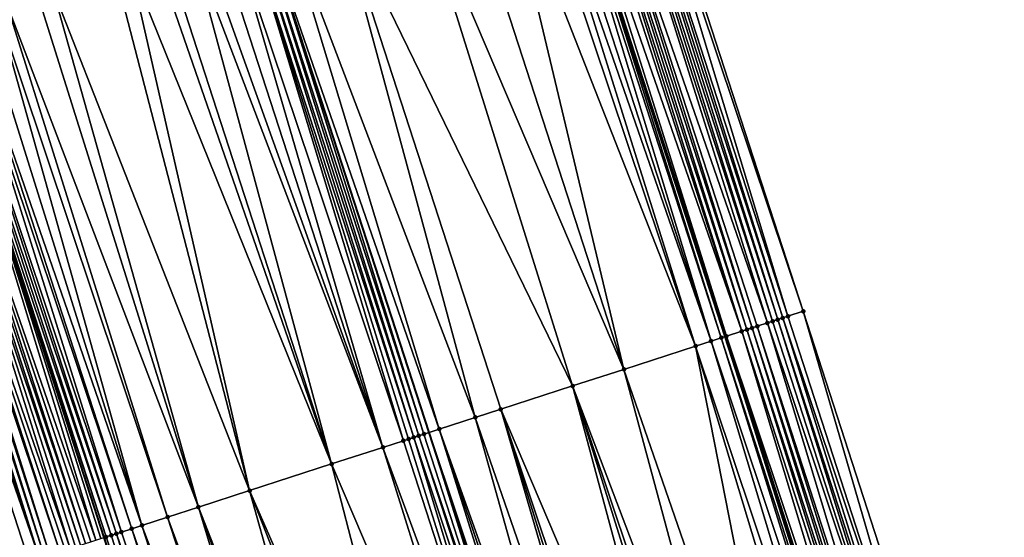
# Model space of a CAD drawing. Header units: feet. Extents: x 2004186 to 2014793, y 836912 to 864902.
# Tile 834 of 974: x 2004548 to 2004585, y 858941 to 858960. Entities that reach past the tile are written whole.
import ezdxf

# ---------------------------------------------------------------- set-up
doc = ezdxf.new("R2010")
doc.units = ezdxf.units.FT
doc.header["$LTSCALE"] = 100
doc.header["$MEASUREMENT"] = 0
for name, color, linetype, lineweight in [('EP_Travel Lane', 5, 'Continuous', 40), ('GPL_Skip Line', 2, 'Continuous', 40), ('Road Shots', 4, 'Continuous', 200), ('Road X-Section', 30, 'Continuous', 13)]:
    doc.layers.add(name, color=color, linetype=linetype, lineweight=lineweight)
doc.layers.add('I-77 SB_MM21-27-Surface-Border', color=7, linetype='Continuous')
doc.layers.add('I-77 SB_MM21-27-Surface-TIN', color=7, linetype='Continuous')

msp = doc.modelspace()

# ---------------------------------------------------------------- linework, layer by layer
at = {"layer": 'EP_Travel Lane'}
for points in [[(2004611.05073845, 858834.3353177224, 450.809887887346), (2004604.904946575, 858853.3668425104, 450.6313868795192), (2004598.75915778, 858872.3983577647, 450.4519635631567), (2004592.613442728, 858891.4296446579, 450.2502030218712), (2004586.467838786, 858910.4605874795, 450.014829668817), (2004580.322293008, 858929.491350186, 449.7618389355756), (2004574.17668532, 858948.5223046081, 449.5275945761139), (2004568.011584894, 858967.5560567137, 449.3092395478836), (2004561.847882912, 858986.5815319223, 449.1081062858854), (2004555.684214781, 859005.6069026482, 448.8968775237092), (2004549.520720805, 859024.6317358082, 448.6337080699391), (2004543.357037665, 859043.6571528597, 448.4269492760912), (2004537.193351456, 859062.6825793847, 448.2211025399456), (2004531.029666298, 859081.7080026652, 448.014952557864), (2004524.865823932, 859100.7339112, 447.8556761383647), (2004518.74471886, 859119.7364607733, 447.7203524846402), (2004512.616897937, 859138.7738750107, 447.5539477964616), (2004506.489054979, 859157.8113577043, 447.3980261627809), (2004500.361281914, 859176.8486232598, 447.2088581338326), (2004494.264296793, 859195.8284650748, 447.0465477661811), (2004488.171829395, 859214.8773456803, 446.8647979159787), (2004482.07930807, 859233.9263948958, 446.7118126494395), (2004475.98675831, 859252.9755330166, 446.5739951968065), (2004470.027193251, 859271.9272233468, 446.4479969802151)], [(2004588.082730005, 858826.8995207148, 450.8157096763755), (2004581.923465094, 858845.9265977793, 450.6296128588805), (2004575.764155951, 858864.9538114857, 450.4568630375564), (2004569.604895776, 858883.9808739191, 450.2693464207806), (2004563.445736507, 858903.0076246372, 450.0513423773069), (2004557.286682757, 858922.0340493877, 449.8014890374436), (2004551.127561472, 858941.0606827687, 449.5720199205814), (2004544.982919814, 858960.0824427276, 449.3651905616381), (2004538.836223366, 858979.1132654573, 449.1490235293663), (2004532.689582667, 858998.1439155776, 448.9161874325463), (2004526.543028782, 859017.174296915, 448.6573998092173), (2004520.39633813, 859036.2051016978, 448.4395070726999), (2004514.249481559, 859055.2364201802, 448.2712313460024), (2004508.102644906, 859074.2676770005, 448.0969892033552), (2004501.955668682, 859093.2993659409, 447.9644883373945), (2004495.812314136, 859112.3724637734, 447.873149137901), (2004489.682644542, 859131.4098709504, 447.7881508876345), (2004483.553024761, 859150.4471234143, 447.679462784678), (2004477.423393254, 859169.4844122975, 447.57635318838), (2004471.297890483, 859188.5960050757, 447.4720550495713), (2004465.250982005, 859207.6599434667, 447.3995910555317), (2004459.20407793, 859226.7238679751, 447.3247592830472), (2004453.157249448, 859245.7875541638, 447.2093015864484), (2004447.138044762, 859265.0163735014, 447.1114540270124)]]:
    msp.add_polyline3d(points, dxfattribs=at)
at = {"layer": 'GPL_Skip Line'}
msp.add_polyline3d([(2004600.144751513, 858830.8070277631, 451.0318982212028), (2004593.984853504, 858849.8338164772, 450.8384232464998), (2004587.824933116, 858868.8606743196, 450.651705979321), (2004581.665053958, 858887.8874048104, 450.4525393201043), (2004575.505346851, 858906.913603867, 450.2014217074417), (2004569.345699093, 858925.939619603, 449.9323833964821), (2004563.185962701, 858944.965909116, 449.6901084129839), (2004557.013036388, 858963.9881491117, 449.4678987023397), (2004550.839239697, 858983.0100203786, 449.2381246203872), (2004544.665458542, 859002.0318437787, 449.0037253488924), (2004538.491816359, 859021.0532389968, 448.7279527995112), (2004532.318022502, 859040.0751015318, 448.4973349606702), (2004526.144169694, 859059.0971456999, 448.2842675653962), (2004519.970243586, 859078.1194157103, 448.0930222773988), (2004513.796193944, 859097.1420663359, 447.9385541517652), (2004507.673925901, 859116.181789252, 447.8432484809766), (2004501.558497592, 859135.2231480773, 447.6719201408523), (2004495.443004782, 859154.2647077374, 447.5313333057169), (2004489.327486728, 859173.3063459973, 447.4027776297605), (2004483.245041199, 859192.3583882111, 447.2583316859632), (2004477.23562986, 859211.4338076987, 447.134447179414), (2004471.226203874, 859230.5092736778, 447.0184828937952), (2004465.216785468, 859249.5847155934, 446.8984191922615), (2004459.266163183, 859268.6782788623, 446.7735468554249)], dxfattribs=at)
at = {"layer": 'I-77 SB_MM21-27-Surface-Border', "color": 3, "linetype": 'ByBlock', "lineweight": -2}
for points in [[(2004472.4773432, 859272.6663528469, 446.2902183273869), (2004478.189264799, 859253.6681932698, 446.3872762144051), (2004484.389439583, 859234.652851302, 446.5081358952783), (2004490.589518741, 859215.637812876, 446.680707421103), (2004496.980352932, 859196.6828786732, 446.854806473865), (2004503.22893318, 859177.7683850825, 447.0383335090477), (2004509.34435858, 859158.7270353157, 447.2110499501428), (2004515.459768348, 859139.6857342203, 447.3912133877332), (2004521.575246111, 859120.6442214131, 447.5389734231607), (2004527.683948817, 859101.6465388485, 447.6780818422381), (2004533.857993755, 859082.6239027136, 447.8339510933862), (2004539.841598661, 859063.5401678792, 448.0519747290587), (2004545.444640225, 859044.3332597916, 448.3000429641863), (2004552.189291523, 859025.4961188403, 448.4819144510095), (2004558.553373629, 859006.5358226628, 448.6955618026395), (2004564.727175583, 858987.5139351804, 448.9237640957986), (2004570.901104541, 858968.4916563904, 449.1141541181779), (2004577.077379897, 858949.4590754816, 449.3218534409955), (2004583.237223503, 858930.4324548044, 449.5317550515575), (2004589.396965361, 858911.406148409, 449.7723916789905), (2004595.556651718, 858892.3800134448, 450.0297687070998), (2004601.335895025, 858873.2303341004, 450.2538553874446), (2004607.305443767, 858854.142167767, 450.4692363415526), (2004612.704133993, 858834.8692839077, 450.6932272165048)], [(2004587.587272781, 858826.7388912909, 450.795730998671), (2004581.807851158, 858845.8891214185, 450.6254984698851), (2004573.935653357, 858864.3609058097, 450.3745427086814), (2004567.204966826, 858883.2027608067, 450.1685439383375), (2004560.664649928, 858902.1059305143, 449.9344593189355), (2004554.504930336, 858921.1321681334, 449.6871242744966), (2004548.345137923, 858940.158630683, 449.4617647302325), (2004542.175701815, 858959.1701092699, 449.259049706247), (2004536.001870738, 858978.1920864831, 449.0395053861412), (2004530.018245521, 858997.275883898, 448.8275165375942), (2004524.415195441, 859016.4828182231, 448.5819936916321), (2004518.051143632, 859035.4430210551, 448.3593327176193), (2004511.496731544, 859054.3418794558, 448.1750943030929), (2004505.322676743, 859073.3645459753, 448.0221546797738), (2004498.958282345, 859092.3258043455, 447.9014847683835), (2004492.821177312, 859111.4114790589, 447.8267164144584), (2004486.705541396, 859130.4534843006, 447.7543356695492), (2004480.58991449, 859149.4954614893, 447.6776576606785), (2004474.664796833, 859168.5983181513, 447.5585882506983), (2004468.93780789, 859187.8524946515, 447.4715177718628), (2004462.928291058, 859206.9282489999, 447.4046807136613), (2004457.300320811, 859226.1240958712, 447.3211453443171), (2004452.626173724, 859245.6203115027, 447.2192829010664), (2004445.672324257, 859264.5737021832, 447.1361077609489)]]:
    msp.add_polyline3d(points, dxfattribs=at)
at = {"layer": 'I-77 SB_MM21-27-Surface-TIN', "color": 128, "linetype": 'ByBlock', "lineweight": -2}
for points in [[(2004570.140055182, 858968.2450716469, 449.1511984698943), (2004569.949795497, 858968.1834172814, 449.1596691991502), (2004576.125833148, 858949.1515709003, 449.3711771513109)], [(2004570.330293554, 858968.3067916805, 449.1490729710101), (2004570.140055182, 858968.2450716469, 449.1511984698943), (2004576.316137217, 858949.21308813, 449.3629071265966)], [(2004570.140055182, 858968.2450716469, 449.1511984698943), (2004576.125833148, 858949.1515709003, 449.3711771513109), (2004576.316137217, 858949.21308813, 449.3629071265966)], [(2004570.710839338, 858968.430019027, 449.1242676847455), (2004570.330293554, 858968.3067916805, 449.1490729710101), (2004576.506419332, 858949.2746731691, 449.3612659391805)], [(2004570.330293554, 858968.3067916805, 449.1490729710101), (2004576.316137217, 858949.21308813, 449.3629071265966), (2004576.506419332, 858949.2746731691, 449.3612659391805)], [(2004570.901104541, 858968.4916563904, 449.1141541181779), (2004570.710839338, 858968.430019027, 449.1242676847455), (2004577.077379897, 858949.4590754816, 449.3218534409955)], [(2004570.710839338, 858968.430019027, 449.1242676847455), (2004576.506419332, 858949.2746731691, 449.3612659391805), (2004577.077379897, 858949.4590754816, 449.3218534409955)], [(2004568.998405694, 858967.8754269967, 449.2292270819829), (2004568.808099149, 858967.8139170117, 449.2516486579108), (2004574.983846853, 858948.7829675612, 449.4696790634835)], [(2004569.188692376, 858967.9369981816, 449.21271897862), (2004568.998405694, 858967.8754269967, 449.2292270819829), (2004575.174197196, 858948.8443418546, 449.4474361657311)], [(2004568.998405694, 858967.8754269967, 449.2292270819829), (2004574.983846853, 858948.7829675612, 449.4696790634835), (2004575.174197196, 858948.8443418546, 449.4474361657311)], [(2004569.759523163, 858968.1218018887, 449.17190570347), (2004569.188692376, 858967.9369981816, 449.21271897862), (2004575.745193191, 858949.0286347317, 449.3973256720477)], [(2004569.188692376, 858967.9369981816, 449.21271897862), (2004575.364534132, 858948.9057575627, 449.4292417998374), (2004575.745193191, 858949.0286347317, 449.3973256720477)], [(2004569.188692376, 858967.9369981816, 449.21271897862), (2004575.174197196, 858948.8443418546, 449.4474361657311), (2004575.364534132, 858948.9057575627, 449.4292417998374)], [(2004569.949795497, 858968.1834172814, 449.1596691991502), (2004569.759523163, 858968.1218018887, 449.17190570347), (2004575.935516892, 858949.0900913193, 449.3831275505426)], [(2004569.759523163, 858968.1218018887, 449.17190570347), (2004575.745193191, 858949.0286347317, 449.3973256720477), (2004575.935516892, 858949.0900913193, 449.3831275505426)], [(2004569.949795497, 858968.1834172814, 449.1596691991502), (2004575.935516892, 858949.0900913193, 449.3831275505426), (2004576.125833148, 858949.1515709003, 449.3711771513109)], [(2004567.856716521, 858967.5059046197, 449.3190703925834), (2004567.476201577, 858967.3825822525, 449.3346942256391), (2004573.651636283, 858948.3526005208, 449.5523568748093)], [(2004567.856716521, 858967.5059046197, 449.3190703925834), (2004574.032233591, 858948.4756684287, 449.5390866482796), (2004568.011584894, 858967.5560567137, 449.3092395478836)], [(2004567.856716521, 858967.5059046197, 449.3190703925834), (2004573.651636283, 858948.3526005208, 449.5523568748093), (2004574.032233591, 858948.4756684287, 449.5390866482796)], [(2004568.046988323, 858967.5675216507, 449.3069921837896), (2004568.011584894, 858967.5560567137, 449.3092395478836), (2004574.17668532, 858948.5223046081, 449.5275945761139)], [(2004574.032233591, 858948.4756684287, 449.5390866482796), (2004574.17668532, 858948.5223046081, 449.5275945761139), (2004568.011584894, 858967.5560567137, 449.3092395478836)], [(2004568.237243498, 858967.629189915, 449.2998644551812), (2004568.046988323, 858967.5675216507, 449.3069921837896), (2004574.222560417, 858948.5371153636, 449.5239449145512)], [(2004568.046988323, 858967.5675216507, 449.3069921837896), (2004574.17668532, 858948.5223046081, 449.5275945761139), (2004574.222560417, 858948.5371153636, 449.5239449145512)], [(2004568.617810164, 858967.7523529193, 449.2688420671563), (2004568.237243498, 858967.629189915, 449.2998644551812), (2004574.793519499, 858948.7215222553, 449.4849800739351)], [(2004568.237243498, 858967.629189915, 449.2998644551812), (2004574.222560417, 858948.5371153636, 449.5239449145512), (2004574.793519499, 858948.7215222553, 449.4849800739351)], [(2004568.808099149, 858967.8139170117, 449.2516486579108), (2004568.617810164, 858967.7523529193, 449.2688420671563), (2004574.793519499, 858948.7215222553, 449.4849800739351)], [(2004568.808099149, 858967.8139170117, 449.2516486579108), (2004574.793519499, 858948.7215222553, 449.4849800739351), (2004574.983846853, 858948.7829675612, 449.4696790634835)], [(2004566.715207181, 858967.1358281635, 449.3553754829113), (2004565.76400789, 858966.8272509, 449.3682161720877), (2004573.080757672, 858948.1679450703, 449.5670235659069)], [(2004567.095699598, 858967.2592199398, 449.3464583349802), (2004566.715207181, 858967.1358281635, 449.3553754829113), (2004573.080757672, 858948.1679450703, 449.5670235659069)], [(2004567.476201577, 858967.3825822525, 449.3346942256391), (2004567.095699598, 858967.2592199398, 449.3464583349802), (2004573.651636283, 858948.3526005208, 449.5523568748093)], [(2004567.095699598, 858967.2592199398, 449.3464583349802), (2004573.080757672, 858948.1679450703, 449.5670235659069), (2004573.651636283, 858948.3526005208, 449.5523568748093)], [(2004565.76400789, 858966.8272509, 449.3682161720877), (2004564.242098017, 858966.3334995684, 449.3860838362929), (2004570.416759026, 858947.3059059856, 449.6048070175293)], [(2004565.76400789, 858966.8272509, 449.3682161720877), (2004570.416759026, 858947.3059059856, 449.6048070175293), (2004573.080757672, 858948.1679450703, 449.5670235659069)], [(2004564.242098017, 858966.3334995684, 449.3860838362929), (2004562.529959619, 858965.7779978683, 449.4031458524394), (2004570.416759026, 858947.3059059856, 449.6048070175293)], [(2004562.529959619, 858965.7779978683, 449.4031458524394), (2004559.676387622, 858964.8521863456, 449.43396380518), (2004568.513926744, 858946.6900899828, 449.6245808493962)], [(2004562.529959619, 858965.7779978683, 449.4031458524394), (2004568.513926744, 858946.6900899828, 449.6245808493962), (2004570.416759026, 858947.3059059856, 449.6048070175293)], [(2004559.676387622, 858964.8521863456, 449.43396380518), (2004557.773985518, 858964.235042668, 449.460693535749), (2004564.898513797, 858945.5201372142, 449.6716957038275)], [(2004559.676387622, 858964.8521863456, 449.43396380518), (2004565.849949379, 858945.8279851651, 449.6559384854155), (2004568.513926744, 858946.6900899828, 449.6245808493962)], [(2004559.676387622, 858964.8521863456, 449.43396380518), (2004564.898513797, 858945.5201372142, 449.6716957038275), (2004565.849949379, 858945.8279851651, 449.6559384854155)], [(2004557.773985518, 858964.235042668, 449.460693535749), (2004557.013036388, 858963.9881491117, 449.4678987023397), (2004563.566516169, 858945.0891124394, 449.69007592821)], [(2004557.773985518, 858964.235042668, 449.460693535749), (2004563.566516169, 858945.0891124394, 449.69007592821), (2004564.898513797, 858945.5201372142, 449.6716957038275)], [(2004556.632580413, 858963.8646450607, 449.465967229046), (2004556.442372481, 858963.8028312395, 449.459030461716), (2004562.615163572, 858944.7810081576, 449.6807752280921)], [(2004556.822799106, 858963.9264257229, 449.4696999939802), (2004556.632580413, 858963.8646450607, 449.465967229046), (2004562.805430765, 858944.8426392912, 449.6836400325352)], [(2004556.632580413, 858963.8646450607, 449.465967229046), (2004562.615163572, 858944.7810081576, 449.6807752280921), (2004562.805430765, 858944.8426392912, 449.6836400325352)], [(2004556.822799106, 858963.9264257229, 449.4696999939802), (2004562.995685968, 858944.904307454, 449.6901246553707), (2004557.013036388, 858963.9881491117, 449.4678987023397)], [(2004556.822799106, 858963.9264257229, 449.4696999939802), (2004562.805430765, 858944.8426392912, 449.6836400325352), (2004562.995685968, 858944.904307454, 449.6901246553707)], [(2004562.995685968, 858944.904307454, 449.6901246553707), (2004563.185962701, 858944.965909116, 449.6901084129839), (2004557.013036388, 858963.9881491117, 449.4678987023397)], [(2004563.566516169, 858945.0891124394, 449.69007592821), (2004557.013036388, 858963.9881491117, 449.4678987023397), (2004563.185962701, 858944.965909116, 449.6901084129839)], [(2004555.871662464, 858963.6176554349, 449.4638895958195), (2004555.300973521, 858963.4324146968, 449.4624745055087), (2004561.473503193, 858944.4113981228, 449.6808664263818)], [(2004556.442372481, 858963.8028312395, 449.459030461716), (2004555.871662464, 858963.6176554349, 449.4638895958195), (2004562.234586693, 858944.6578771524, 449.6878772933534)], [(2004555.871662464, 858963.6176554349, 449.4638895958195), (2004561.473503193, 858944.4113981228, 449.6808664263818), (2004562.234586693, 858944.6578771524, 449.6878772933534)], [(2004556.442372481, 858963.8028312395, 449.459030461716), (2004562.424868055, 858944.7194645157, 449.6864632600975), (2004562.615163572, 858944.7810081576, 449.6807752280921)], [(2004556.442372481, 858963.8028312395, 449.459030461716), (2004562.234586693, 858944.6578771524, 449.6878772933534), (2004562.424868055, 858944.7194645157, 449.6864632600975)], [(2004554.349844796, 858963.1236200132, 449.4543068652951), (2004553.398709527, 858962.8148454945, 449.4480876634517), (2004559.570795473, 858943.7951973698, 449.6630285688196)], [(2004554.730301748, 858963.2471210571, 449.4559477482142), (2004554.349844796, 858963.1236200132, 449.4543068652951), (2004561.473503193, 858944.4113981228, 449.6808664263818)], [(2004554.349844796, 858963.1236200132, 449.4543068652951), (2004559.570795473, 858943.7951973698, 449.6630285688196), (2004561.473503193, 858944.4113981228, 449.6808664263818)], [(2004555.300973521, 858963.4324146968, 449.4624745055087), (2004554.730301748, 858963.2471210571, 449.4559477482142), (2004561.473503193, 858944.4113981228, 449.6808664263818)], [(2004553.398709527, 858962.8148454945, 449.4480876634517), (2004553.018249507, 858962.6913539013, 449.4473599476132), (2004559.570795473, 858943.7951973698, 449.6630285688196)], [(2004552.067113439, 858962.3825818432, 449.4413785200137), (2004551.496429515, 858962.1973256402, 449.4384691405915), (2004556.526449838, 858942.8093171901, 449.6384984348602)], [(2004553.018249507, 858962.6913539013, 449.4473599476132), (2004552.067113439, 858962.3825818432, 449.4413785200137), (2004559.570795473, 858943.7951973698, 449.6630285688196)], [(2004552.067113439, 858962.3825818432, 449.4413785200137), (2004556.526449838, 858942.8093171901, 449.6384984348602), (2004559.570795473, 858943.7951973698, 449.6630285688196)], [(2004551.496429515, 858962.1973256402, 449.4384691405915), (2004549.21371614, 858961.4562320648, 449.4201872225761), (2004556.526449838, 858942.8093171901, 449.6384984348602)], [(2004549.21371614, 858961.4562320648, 449.4201872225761), (2004548.643037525, 858961.2709595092, 449.4156977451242), (2004554.623734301, 858942.1931405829, 449.623020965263)], [(2004549.21371614, 858961.4562320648, 449.4201872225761), (2004554.623734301, 858942.1931405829, 449.623020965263), (2004556.526449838, 858942.8093171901, 449.6384984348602)], [(2004548.643037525, 858961.2709595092, 449.4156977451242), (2004547.50166799, 858960.9004523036, 449.4103814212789), (2004554.623734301, 858942.1931405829, 449.623020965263)], [(2004546.550520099, 858960.5917166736, 449.4079198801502), (2004545.979859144, 858960.4063897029, 449.3981725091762), (2004552.530716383, 858941.5154415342, 449.615304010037)], [(2004547.121206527, 858960.7769651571, 449.4100833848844), (2004546.550520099, 858960.5917166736, 449.4079198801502), (2004552.530716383, 858941.5154415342, 449.615304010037)], [(2004547.50166799, 858960.9004523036, 449.4103814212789), (2004547.121206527, 858960.7769651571, 449.4100833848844), (2004553.482098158, 858941.8234556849, 449.6157938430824)], [(2004547.121206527, 858960.7769651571, 449.4100833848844), (2004552.530716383, 858941.5154415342, 449.615304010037), (2004553.482098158, 858941.8234556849, 449.6157938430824)], [(2004547.50166799, 858960.9004523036, 449.4103814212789), (2004553.482098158, 858941.8234556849, 449.6157938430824), (2004554.623734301, 858942.1931405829, 449.623020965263)], [(2004545.409212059, 858960.2210199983, 449.3842959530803), (2004545.219002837, 858960.1592101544, 449.3777434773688), (2004551.579405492, 858941.2072084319, 449.5934103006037)], [(2004545.789649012, 858960.344582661, 449.391890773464), (2004545.409212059, 858960.2210199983, 449.3842959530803), (2004551.769669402, 858941.2688497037, 449.5972661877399)], [(2004545.409212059, 858960.2210199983, 449.3842959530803), (2004551.579405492, 858941.2072084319, 449.5934103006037), (2004551.769669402, 858941.2688497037, 449.5972661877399)], [(2004545.979859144, 858960.4063897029, 449.3981725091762), (2004545.789649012, 858960.344582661, 449.391890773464), (2004552.150180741, 858941.392183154, 449.6099543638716)], [(2004545.789649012, 858960.344582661, 449.391890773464), (2004551.769669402, 858941.2688497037, 449.5972661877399), (2004552.150180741, 858941.392183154, 449.6099543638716)], [(2004545.979859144, 858960.4063897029, 449.3981725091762), (2004552.150180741, 858941.392183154, 449.6099543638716), (2004552.530716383, 858941.5154415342, 449.615304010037)], [(2004544.267972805, 858959.8501113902, 449.3401938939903), (2004544.077776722, 858959.788261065, 449.3297299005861), (2004550.437877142, 858940.8371905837, 449.5536352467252)], [(2004544.267972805, 858959.8501113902, 449.3401938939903), (2004550.818384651, 858940.9605358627, 449.5674797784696), (2004544.982919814, 858960.0824427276, 449.3651905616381)], [(2004544.267972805, 858959.8501113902, 449.3401938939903), (2004550.628126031, 858940.8988782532, 449.5620267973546), (2004550.818384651, 858940.9605358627, 449.5674797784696)], [(2004544.267972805, 858959.8501113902, 449.3401938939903), (2004550.437877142, 858940.8371905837, 449.5536352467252), (2004550.628126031, 858940.8988782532, 449.5620267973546)], [(2004545.028808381, 858960.0973548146, 449.3667949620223), (2004544.982919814, 858960.0824427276, 449.3651905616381), (2004551.198912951, 858941.0838169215, 449.5750463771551)], [(2004551.008662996, 858941.0221325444, 449.5669767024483), (2004551.127561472, 858941.0606827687, 449.5720199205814), (2004544.982919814, 858960.0824427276, 449.3651905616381)], [(2004551.198912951, 858941.0838169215, 449.5750463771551), (2004544.982919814, 858960.0824427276, 449.3651905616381), (2004551.127561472, 858941.0606827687, 449.5720199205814)], [(2004551.008662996, 858941.0221325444, 449.5669767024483), (2004544.982919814, 858960.0824427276, 449.3651905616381), (2004550.818384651, 858940.9605358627, 449.5674797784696)], [(2004545.219002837, 858960.1592101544, 449.3777434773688), (2004545.028808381, 858960.0973548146, 449.3667949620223), (2004551.389151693, 858941.1455359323, 449.5865017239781)], [(2004545.028808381, 858960.0973548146, 449.3667949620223), (2004551.198912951, 858941.0838169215, 449.5750463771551), (2004551.389151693, 858941.1455359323, 449.5865017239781)], [(2004545.219002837, 858960.1592101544, 449.3777434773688), (2004551.389151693, 858941.1455359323, 449.5865017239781), (2004551.579405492, 858941.2072084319, 449.5934103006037)], [(2004543.126803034, 858959.4789887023, 449.2754062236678), (2004542.936581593, 858959.4172165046, 449.2724913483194), (2004549.106154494, 858940.4053164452, 449.4889849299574)], [(2004543.317009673, 858959.5408065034, 449.2827275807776), (2004543.126803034, 858959.4789887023, 449.2754062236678), (2004549.486708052, 858940.5285194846, 449.4889246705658)], [(2004543.126803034, 858959.4789887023, 449.2754062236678), (2004549.106154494, 858940.4053164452, 449.4889849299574), (2004549.486708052, 858940.5285194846, 449.4889246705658)], [(2004543.887591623, 858959.7263768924, 449.3159953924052), (2004543.317009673, 858959.5408065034, 449.2827275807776), (2004549.867192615, 858940.6519356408, 449.5096978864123)], [(2004543.317009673, 858959.5408065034, 449.2827275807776), (2004549.67696069, 858940.5901955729, 449.4961840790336), (2004549.867192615, 858940.6519356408, 449.5096978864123)], [(2004543.317009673, 858959.5408065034, 449.2827275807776), (2004549.486708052, 858940.5285194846, 449.4889246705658), (2004549.67696069, 858940.5901955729, 449.4961840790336)], [(2004544.077776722, 858959.788261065, 449.3297299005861), (2004543.887591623, 858959.7263768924, 449.3159953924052), (2004550.247636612, 858940.775477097, 449.5427199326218)], [(2004543.887591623, 858959.7263768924, 449.3159953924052), (2004550.057410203, 858940.7137199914, 449.5275405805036), (2004550.247636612, 858940.775477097, 449.5427199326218)], [(2004543.887591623, 858959.7263768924, 449.3159953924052), (2004549.867192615, 858940.6519356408, 449.5096978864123), (2004550.057410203, 858940.7137199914, 449.5275405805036)], [(2004544.077776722, 858959.788261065, 449.3297299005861), (2004550.247636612, 858940.775477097, 449.5427199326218), (2004550.437877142, 858940.8371905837, 449.5536352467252)], [(2004542.556115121, 858959.2937447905, 449.2736844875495), (2004542.175701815, 858959.1701092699, 449.259049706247), (2004548.725635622, 858940.2820062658, 449.4785716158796)], [(2004542.175701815, 858959.1701092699, 449.259049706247), (2004548.345137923, 858940.158630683, 449.4617647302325), (2004548.725635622, 858940.2820062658, 449.4785716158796)], [(2004542.746344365, 858959.3554929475, 449.2742764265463), (2004542.556115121, 858959.2937447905, 449.2736844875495), (2004548.725635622, 858940.2820062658, 449.4785716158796)], [(2004542.936581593, 858959.4172165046, 449.2724913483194), (2004542.746344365, 858959.3554929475, 449.2742764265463), (2004548.915889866, 858940.3436773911, 449.485345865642)], [(2004542.746344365, 858959.3554929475, 449.2742764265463), (2004548.725635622, 858940.2820062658, 449.4785716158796), (2004548.915889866, 858940.3436773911, 449.485345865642)], [(2004542.936581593, 858959.4172165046, 449.2724913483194), (2004548.915889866, 858940.3436773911, 449.485345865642), (2004549.106154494, 858940.4053164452, 449.4889849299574)], [(2004576.506419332, 858949.2746731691, 449.3612659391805), (2004576.316137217, 858949.21308813, 449.3629071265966), (2004582.666250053, 858930.2480922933, 449.5750583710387)], [(2004577.077379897, 858949.4590754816, 449.3218534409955), (2004576.506419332, 858949.2746731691, 449.3612659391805), (2004582.666250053, 858930.2480922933, 449.5750583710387)], [(2004577.077379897, 858949.4590754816, 449.3218534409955), (2004582.666250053, 858930.2480922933, 449.5750583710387), (2004583.237223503, 858930.4324548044, 449.5317550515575)], [(2004575.364534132, 858948.9057575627, 449.4292417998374), (2004575.174197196, 858948.8443418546, 449.4474361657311), (2004581.334003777, 858929.8178355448, 449.6685178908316)], [(2004575.745193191, 858949.0286347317, 449.3973256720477), (2004575.364534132, 858948.9057575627, 449.4292417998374), (2004581.524345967, 858929.8792350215, 449.6487368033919)], [(2004575.364534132, 858948.9057575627, 449.4292417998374), (2004581.334003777, 858929.8178355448, 449.6685178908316), (2004581.524345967, 858929.8792350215, 449.6487368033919)], [(2004575.935516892, 858949.0900913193, 449.3831275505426), (2004575.745193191, 858949.0286347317, 449.3973256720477), (2004582.095329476, 858930.0635664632, 449.6023962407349)], [(2004575.745193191, 858949.0286347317, 449.3973256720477), (2004581.524345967, 858929.8792350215, 449.6487368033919), (2004582.095329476, 858930.0635664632, 449.6023962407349)], [(2004576.125833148, 858949.1515709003, 449.3711771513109), (2004575.935516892, 858949.0900913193, 449.3831275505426), (2004582.095329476, 858930.0635664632, 449.6023962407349)], [(2004576.316137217, 858949.21308813, 449.3629071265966), (2004576.125833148, 858949.1515709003, 449.3711771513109), (2004582.285651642, 858930.1250277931, 449.5886616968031)], [(2004576.125833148, 858949.1515709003, 449.3711771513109), (2004582.095329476, 858930.0635664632, 449.6023962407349), (2004582.285651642, 858930.1250277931, 449.5886616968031)], [(2004576.316137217, 858949.21308813, 449.3629071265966), (2004582.285651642, 858930.1250277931, 449.5886616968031), (2004582.666250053, 858930.2480922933, 449.5750583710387)], [(2004574.032233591, 858948.4756684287, 449.5390866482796), (2004580.19199557, 858929.4492998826, 449.7736356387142), (2004574.17668532, 858948.5223046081, 449.5275945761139)], [(2004574.222560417, 858948.5371153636, 449.5239449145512), (2004574.17668532, 858948.5223046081, 449.5275945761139), (2004580.322293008, 858929.491350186, 449.7618389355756)], [(2004580.19199557, 858929.4492998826, 449.7736356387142), (2004580.322293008, 858929.491350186, 449.7618389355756), (2004574.17668532, 858948.5223046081, 449.5275945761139)], [(2004574.793519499, 858948.7215222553, 449.4849800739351), (2004574.222560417, 858948.5371153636, 449.5239449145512), (2004580.572663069, 858929.5721509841, 449.7391712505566)], [(2004574.222560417, 858948.5371153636, 449.5239449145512), (2004580.322293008, 858929.491350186, 449.7618389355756), (2004580.572663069, 858929.5721509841, 449.7391712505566)], [(2004574.983846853, 858948.7829675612, 449.4696790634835), (2004574.793519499, 858948.7215222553, 449.4849800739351), (2004580.953313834, 858929.6950537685, 449.7097592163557)], [(2004574.793519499, 858948.7215222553, 449.4849800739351), (2004580.572663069, 858929.5721509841, 449.7391712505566), (2004580.953313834, 858929.6950537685, 449.7097592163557)], [(2004575.174197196, 858948.8443418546, 449.4474361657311), (2004574.983846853, 858948.7829675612, 449.4696790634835), (2004581.143651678, 858929.756466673, 449.6912907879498)], [(2004574.983846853, 858948.7829675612, 449.4696790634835), (2004580.953313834, 858929.6950537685, 449.7097592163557), (2004581.143651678, 858929.756466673, 449.6912907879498)], [(2004575.174197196, 858948.8443418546, 449.4474361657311), (2004581.143651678, 858929.756466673, 449.6912907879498), (2004581.334003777, 858929.8178355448, 449.6685178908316)], [(2004573.080757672, 858948.1679450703, 449.5670235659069), (2004570.416759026, 858947.3059059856, 449.6048070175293), (2004576.957085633, 858928.402706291, 449.8359536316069)], [(2004573.651636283, 858948.3526005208, 449.5523568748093), (2004573.080757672, 858948.1679450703, 449.5670235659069), (2004579.430795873, 858929.2031797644, 449.801710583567)], [(2004573.080757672, 858948.1679450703, 449.5670235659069), (2004578.859928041, 858929.018491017, 449.8131222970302), (2004579.430795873, 858929.2031797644, 449.801710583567)], [(2004573.080757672, 858948.1679450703, 449.5670235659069), (2004576.957085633, 858928.402706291, 449.8359536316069), (2004578.859928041, 858929.018491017, 449.8131222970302)], [(2004574.032233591, 858948.4756684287, 449.5390866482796), (2004573.651636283, 858948.3526005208, 449.5523568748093), (2004580.001692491, 858929.3877795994, 449.7816071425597)], [(2004573.651636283, 858948.3526005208, 449.5523568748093), (2004579.430795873, 858929.2031797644, 449.801710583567), (2004580.001692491, 858929.3877795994, 449.7816071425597)], [(2004574.032233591, 858948.4756684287, 449.5390866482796), (2004580.001692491, 858929.3877795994, 449.7816071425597), (2004580.19199557, 858929.4492998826, 449.7736356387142)], [(2004570.416759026, 858947.3059059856, 449.6048070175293), (2004568.513926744, 858946.6900899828, 449.6245808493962), (2004575.625078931, 858927.9717095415, 449.857073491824)], [(2004570.416759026, 858947.3059059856, 449.6048070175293), (2004575.625078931, 858927.9717095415, 449.857073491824), (2004576.957085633, 858928.402706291, 449.8359536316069)], [(2004568.513926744, 858946.6900899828, 449.6245808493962), (2004565.849949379, 858945.8279851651, 449.6559384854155), (2004573.72224905, 858927.3558861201, 449.8761221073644)], [(2004568.513926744, 858946.6900899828, 449.6245808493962), (2004574.86395394, 858927.7253586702, 449.8625909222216), (2004575.625078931, 858927.9717095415, 449.857073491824)], [(2004568.513926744, 858946.6900899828, 449.6245808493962), (2004574.483385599, 858927.6022012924, 449.8671148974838), (2004574.86395394, 858927.7253586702, 449.8625909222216)], [(2004568.513926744, 858946.6900899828, 449.6245808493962), (2004573.72224905, 858927.3558861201, 449.8761221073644), (2004574.483385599, 858927.6022012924, 449.8671148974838)], [(2004565.849949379, 858945.8279851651, 449.6559384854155), (2004564.898513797, 858945.5201372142, 449.6716957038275), (2004571.438833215, 858926.6169597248, 449.9050130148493)], [(2004565.849949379, 858945.8279851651, 449.6559384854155), (2004572.199974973, 858926.863258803, 449.8944325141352), (2004573.72224905, 858927.3558861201, 449.8761221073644)], [(2004565.849949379, 858945.8279851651, 449.6559384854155), (2004571.819408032, 858926.7400970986, 449.8985335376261), (2004572.199974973, 858926.863258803, 449.8944325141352)], [(2004565.849949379, 858945.8279851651, 449.6559384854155), (2004571.438833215, 858926.6169597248, 449.9050130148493), (2004571.819408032, 858926.7400970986, 449.8985335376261)], [(2004564.898513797, 858945.5201372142, 449.6716957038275), (2004563.566516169, 858945.0891124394, 449.69007592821), (2004570.297124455, 858926.2474991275, 449.9197126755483)], [(2004564.898513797, 858945.5201372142, 449.6716957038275), (2004570.297124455, 858926.2474991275, 449.9197126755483), (2004571.438833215, 858926.6169597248, 449.9050130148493)], [(2004562.805430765, 858944.8426392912, 449.6836400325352), (2004562.615163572, 858944.7810081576, 449.6807752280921), (2004568.96515206, 858925.816396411, 449.9304736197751)], [(2004562.995685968, 858944.904307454, 449.6901246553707), (2004562.805430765, 858944.8426392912, 449.6836400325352), (2004569.155421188, 858925.8780215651, 449.9327538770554)], [(2004562.805430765, 858944.8426392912, 449.6836400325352), (2004568.96515206, 858925.816396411, 449.9304736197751), (2004569.155421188, 858925.8780215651, 449.9327538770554)], [(2004562.995685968, 858944.904307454, 449.6901246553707), (2004569.155421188, 858925.8780215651, 449.9327538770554), (2004563.185962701, 858944.965909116, 449.6901084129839)], [(2004563.566516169, 858945.0891124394, 449.69007592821), (2004563.185962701, 858944.965909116, 449.6901084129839), (2004569.535977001, 858926.0012176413, 449.9320129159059)], [(2004569.155421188, 858925.8780215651, 449.9327538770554), (2004569.345699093, 858925.939619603, 449.9323833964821), (2004563.185962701, 858944.965909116, 449.6901084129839)], [(2004569.535977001, 858926.0012176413, 449.9320129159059), (2004563.185962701, 858944.965909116, 449.6901084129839), (2004569.345699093, 858925.939619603, 449.9323833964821)], [(2004563.566516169, 858945.0891124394, 449.69007592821), (2004569.916547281, 858926.1243690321, 449.9269036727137), (2004570.297124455, 858926.2474991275, 449.9197126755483)], [(2004563.566516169, 858945.0891124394, 449.69007592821), (2004569.535977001, 858926.0012176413, 449.9320129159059), (2004569.916547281, 858926.1243690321, 449.9269036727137)], [(2004562.234586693, 858944.6578771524, 449.6878772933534), (2004561.473503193, 858944.4113981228, 449.6808664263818), (2004568.394318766, 858925.6316009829, 449.9314566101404)], [(2004562.424868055, 858944.7194645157, 449.6864632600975), (2004562.234586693, 858944.6578771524, 449.6878772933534), (2004568.394318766, 858925.6316009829, 449.9314566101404)], [(2004562.615163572, 858944.7810081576, 449.6807752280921), (2004562.424868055, 858944.7194645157, 449.6864632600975), (2004568.394318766, 858925.6316009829, 449.9314566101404)], [(2004562.615163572, 858944.7810081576, 449.6807752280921), (2004568.394318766, 858925.6316009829, 449.9314566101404), (2004568.96515206, 858925.816396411, 449.9304736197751)], [(2004561.473503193, 858944.4113981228, 449.6808664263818), (2004559.570795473, 858943.7951973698, 449.6630285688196), (2004567.442973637, 858925.3234736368, 449.9199012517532)], [(2004561.473503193, 858944.4113981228, 449.6808664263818), (2004567.442973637, 858925.3234736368, 449.9199012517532), (2004568.394318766, 858925.6316009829, 449.9314566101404)], [(2004559.570795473, 858943.7951973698, 449.6630285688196), (2004556.526449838, 858942.8093171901, 449.6384984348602), (2004564.588910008, 858924.3991788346, 449.893762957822)], [(2004559.570795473, 858943.7951973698, 449.6630285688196), (2004564.588910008, 858924.3991788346, 449.893762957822), (2004567.442973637, 858925.3234736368, 449.9199012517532)], [(2004556.526449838, 858942.8093171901, 449.6384984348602), (2004554.623734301, 858942.1931405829, 449.623020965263), (2004561.925109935, 858923.536526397, 449.8715874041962)], [(2004556.526449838, 858942.8093171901, 449.6384984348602), (2004563.827815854, 858924.1527327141, 449.8899691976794), (2004564.588910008, 858924.3991788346, 449.893762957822)], [(2004556.526449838, 858942.8093171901, 449.6384984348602), (2004561.925109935, 858923.536526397, 449.8715874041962), (2004563.827815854, 858924.1527327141, 449.8899691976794)], [(2004554.623734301, 858942.1931405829, 449.623020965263), (2004553.482098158, 858941.8234556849, 449.6157938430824), (2004560.402967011, 858923.0434939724, 449.8502960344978)], [(2004554.623734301, 858942.1931405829, 449.623020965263), (2004561.354309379, 858923.3516298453, 449.8626849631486), (2004561.925109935, 858923.536526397, 449.8715874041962)], [(2004554.623734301, 858942.1931405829, 449.623020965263), (2004560.402967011, 858923.0434939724, 449.8502960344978), (2004561.354309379, 858923.3516298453, 449.8626849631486)], [(2004553.482098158, 858941.8234556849, 449.6157938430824), (2004552.530716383, 858941.5154415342, 449.615304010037), (2004559.641879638, 858922.7970269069, 449.8444547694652)], [(2004553.482098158, 858941.8234556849, 449.6157938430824), (2004559.641879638, 858922.7970269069, 449.8444547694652), (2004560.402967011, 858923.0434939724, 449.8502960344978)], [(2004551.579405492, 858941.2072084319, 449.5934103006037), (2004551.389151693, 858941.1455359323, 449.5865017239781), (2004557.548933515, 858922.1191060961, 449.8150592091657)], [(2004551.769669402, 858941.2688497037, 449.5972661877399), (2004551.579405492, 858941.2072084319, 449.5934103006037), (2004558.11971628, 858922.3040575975, 449.8293333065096)], [(2004551.579405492, 858941.2072084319, 449.5934103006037), (2004557.548933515, 858922.1191060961, 449.8150592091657), (2004558.11971628, 858922.3040575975, 449.8293333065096)], [(2004552.150180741, 858941.392183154, 449.6099543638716), (2004551.769669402, 858941.2688497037, 449.5972661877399), (2004558.11971628, 858922.3040575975, 449.8293333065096)], [(2004552.530716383, 858941.5154415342, 449.615304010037), (2004552.150180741, 858941.392183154, 449.6099543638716), (2004558.690504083, 858922.4889935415, 449.8420865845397)], [(2004552.150180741, 858941.392183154, 449.6099543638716), (2004558.309970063, 858922.3657301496, 449.8362470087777), (2004558.690504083, 858922.4889935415, 449.8420865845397)], [(2004552.150180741, 858941.392183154, 449.6099543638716), (2004558.11971628, 858922.3040575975, 449.8293333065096), (2004558.309970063, 858922.3657301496, 449.8362470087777)], [(2004552.530716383, 858941.5154415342, 449.615304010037), (2004558.690504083, 858922.4889935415, 449.8420865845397), (2004559.641879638, 858922.7970269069, 449.8444547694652)], [(2004551.198912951, 858941.0838169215, 449.5750463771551), (2004551.127561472, 858941.0606827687, 449.5720199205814), (2004557.358686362, 858922.0574130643, 449.806143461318)], [(2004551.389151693, 858941.1455359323, 449.5865017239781), (2004551.198912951, 858941.0838169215, 449.5750463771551), (2004557.548933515, 858922.1191060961, 449.8150592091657)], [(2004551.198912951, 858941.0838169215, 449.5750463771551), (2004557.358686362, 858922.0574130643, 449.806143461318), (2004557.548933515, 858922.1191060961, 449.8150592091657)]]:
    msp.add_3dface(points, dxfattribs=at)
at = {"layer": 'Road Shots', "lineweight": 100}
for p in [(2004576.506419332, 858949.2746731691, 449.3612659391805), (2004577.077379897, 858949.4590754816, 449.3218534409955), (2004575.364534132, 858948.9057575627, 449.4292417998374), (2004575.745193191, 858949.0286347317, 449.3973256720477), (2004575.935516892, 858949.0900913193, 449.3831275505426), (2004576.125833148, 858949.1515709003, 449.3711771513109), (2004576.316137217, 858949.21308813, 449.3629071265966), (2004574.222560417, 858948.5371153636, 449.5239449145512), (2004574.793519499, 858948.7215222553, 449.4849800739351), (2004574.983846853, 858948.7829675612, 449.4696790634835), (2004575.174197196, 858948.8443418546, 449.4474361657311), (2004573.080757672, 858948.1679450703, 449.5670235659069), (2004573.651636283, 858948.3526005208, 449.5523568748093), (2004574.032233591, 858948.4756684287, 449.5390866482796), (2004570.416759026, 858947.3059059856, 449.6048070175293), (2004568.513926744, 858946.6900899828, 449.6245808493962), (2004565.849949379, 858945.8279851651, 449.6559384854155), (2004564.898513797, 858945.5201372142, 449.6716957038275), (2004562.805430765, 858944.8426392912, 449.6836400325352), (2004562.995685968, 858944.904307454, 449.6901246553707), (2004563.566516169, 858945.0891124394, 449.69007592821), (2004562.234586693, 858944.6578771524, 449.6878772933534), (2004562.424868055, 858944.7194645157, 449.6864632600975), (2004562.615163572, 858944.7810081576, 449.6807752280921), (2004561.473503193, 858944.4113981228, 449.6808664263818), (2004559.570795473, 858943.7951973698, 449.6630285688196), (2004556.526449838, 858942.8093171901, 449.6384984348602), (2004554.623734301, 858942.1931405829, 449.623020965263), (2004553.482098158, 858941.8234556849, 449.6157938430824), (2004551.579405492, 858941.2072084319, 449.5934103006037), (2004551.769669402, 858941.2688497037, 449.5972661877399), (2004552.150180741, 858941.392183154, 449.6099543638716), (2004552.530716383, 858941.5154415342, 449.615304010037), (2004551.198912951, 858941.0838169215, 449.5750463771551), (2004551.389151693, 858941.1455359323, 449.5865017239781)]:
    msp.add_point(p, dxfattribs=at)
at = {"layer": 'Road X-Section', "extrusion": (0.3086918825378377, -0.9510998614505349, 0.01088003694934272), "elevation": -198165.1618836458, "flags": 128}
msp.add_lwpolyline([(2171802.056386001, 2605.457548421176), (2171802.456386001, 2605.472184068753), (2171802.656386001, 2605.472776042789), (2171802.856386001, 2605.470990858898), (2171803.056386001, 2605.473905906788), (2171803.256386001, 2605.481227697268), (2171803.856386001, 2605.514497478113), (2171804.056386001, 2605.52823279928), (2171804.256386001, 2605.538697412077), (2171805.056386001, 2605.565300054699), (2171805.256386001, 2605.576249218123), (2171805.456386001, 2605.582802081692), (2171805.856386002, 2605.590397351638), (2171806.056386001, 2605.596679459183), (2171806.656386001, 2605.606427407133), (2171807.256386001, 2605.608591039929), (2171807.656386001, 2605.608889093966), (2171808.856386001, 2605.6142057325), (2171809.456386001, 2605.618695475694), (2171811.856386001, 2605.636978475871), (2171812.456386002, 2605.639888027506), (2171813.456386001, 2605.645869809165), (2171813.856386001, 2605.64659756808), (2171814.856386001, 2605.652817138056), (2171815.256386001, 2605.654458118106), (2171815.856386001, 2605.660985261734), (2171816.456386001, 2605.662400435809), (2171817.056386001, 2605.657541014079), (2171817.256386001, 2605.664478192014), (2171817.456386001, 2605.668211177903), (2171818.456386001, 2605.659204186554), (2171820.456386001, 2605.632472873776), (2171823.456386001, 2605.60165309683), (2171825.256386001, 2605.584590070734), (2171826.856386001, 2605.566721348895), (2171827.856386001, 2605.55387989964), (2171828.256386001, 2605.544962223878), (2171828.656386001, 2605.533197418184), (2171829.056386, 2605.51757266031), (2171829.256386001, 2605.505493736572), (2171829.456386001, 2605.498365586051), (2171829.856386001, 2605.467341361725), (2171830.056386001, 2605.450146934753), (2171830.256386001, 2605.427724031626), (2171830.456386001, 2605.411214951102), (2171831.056386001, 2605.370399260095), (2171831.256386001, 2605.358162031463), (2171831.456386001, 2605.349690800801), (2171831.656386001, 2605.347565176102), (2171832.056386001, 2605.322758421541), (2171832.256386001, 2605.312644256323)], dxfattribs=at)
at = {"layer": 'Road X-Section', "extrusion": (0.3079913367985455, -0.9513284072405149, 0.01075165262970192), "elevation": -199745.8160719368, "flags": 128}
msp.add_lwpolyline([(2171655.435280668, 2597.20951386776), (2171655.835280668, 2597.226321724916), (2171656.035280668, 2597.233096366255), (2171656.235280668, 2597.236735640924), (2171656.635280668, 2597.236675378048), (2171656.835280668, 2597.243935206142), (2171657.035280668, 2597.257449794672), (2171657.235280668, 2597.275293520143), (2171657.435280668, 2597.290473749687), (2171657.635280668, 2597.301389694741), (2171657.835280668, 2597.309781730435), (2171658.035280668, 2597.315235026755), (2171658.235280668, 2597.314731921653), (2171658.435280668, 2597.32280206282), (2171658.635280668, 2597.334258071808), (2171658.835280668, 2597.341167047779), (2171659.035280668, 2597.345023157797), (2171659.435280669, 2597.357712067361), (2171659.835280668, 2597.363062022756), (2171660.835280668, 2597.363551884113), (2171662.035280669, 2597.37077942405), (2171664.035280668, 2597.386257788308), (2171667.235280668, 2597.410789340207), (2171669.235280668, 2597.428628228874), (2171670.035280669, 2597.4356395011), (2171670.235280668, 2597.434225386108), (2171670.435280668, 2597.42853702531), (2171670.635280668, 2597.431401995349), (2171670.835280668, 2597.437886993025), (2171671.435280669, 2597.437838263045), (2171672.835280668, 2597.419456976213), (2171673.835280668, 2597.40369884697), (2171676.635280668, 2597.372339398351), (2171678.635280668, 2597.352564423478), (2171681.435280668, 2597.314778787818), (2171682.035280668, 2597.300111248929), (2171682.435280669, 2597.286840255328), (2171682.635280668, 2597.271697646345), (2171683.235280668, 2597.232730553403), (2171683.435280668, 2597.217428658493), (2171683.635280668, 2597.19518447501), (2171683.835280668, 2597.176989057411), (2171684.235280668, 2597.14507108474), (2171684.435280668, 2597.130872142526), (2171684.635280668, 2597.118921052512), (2171684.835280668, 2597.110650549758), (2171685.035280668, 2597.109009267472), (2171685.635280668, 2597.069594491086)], dxfattribs=at)

doc.saveas('drawing.dxf')
